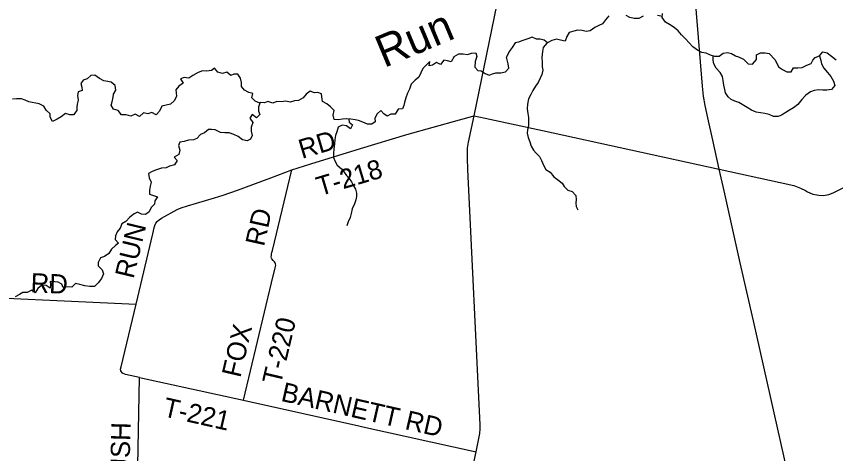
# Model space of a CAD drawing. Extents: x 0 to 34, y 0 to 22.
# Drawn here: x 5.454 to 6.665, y 16.759 to 17.405 of the extents above; entities that cross this region are included whole.
import ezdxf

# ---------------------------------------------------------------- set-up
doc = ezdxf.new("R2010")
doc.units = 0
for name, color, linetype in [('GM_X_County_Road', 7, 'Continuous'), ('GM_X_Minor_River', 7, 'Continuous'), ('GM_X_Minor_River_Text', 7, 'Continuous'), ('GM_X_State_Route', 7, 'Continuous'), ('GM_X_Township_Road', 7, 'Continuous'), ('GM_X_Township_Road_Text', 7, 'Continuous')]:
    doc.layers.add(name, color=color, linetype=linetype)

msp = doc.modelspace()

# ---------------------------------------------------------------- linework, layer by layer
at = {"layer": 'GM_X_County_Road'}
for points in [[(6.1307, 17.258), (6.1985, 17.587), (6.2136, 17.6635), (6.2224, 17.7072), (6.2442, 17.8087), (6.2516, 17.8417), (6.2554, 17.8549), (6.2601, 17.8673), (6.2642, 17.8772), (6.2722, 17.8957), (6.2747, 17.903), (6.2764, 17.9148), (6.2769, 17.9275), (6.2777, 17.9448), (6.2789, 17.9581), (6.2811, 17.9712), (6.2889, 18.0109), (6.2907, 18.0162)], [(6.1336, 16.7611), (6.1391, 16.7885), (6.1398, 16.7953), (6.1398, 16.8013), (6.1216, 17.1785), (6.1208, 17.1955), (6.1208, 17.2043), (6.1212, 17.2101), (6.1225, 17.2189), (6.1307, 17.258)], [(5.9984, 16.124), (6.0142, 16.2003), (6.0675, 16.4491), (6.1282, 16.7363), (6.1336, 16.7611)]]:
    msp.add_lwpolyline(points, dxfattribs=at)
at = {"layer": 'GM_X_Minor_River'}
msp.add_line((6.6413, 17.3466), (6.6433, 17.34), dxfattribs=at)
for points in [[(6.3301, 17.4058), (6.325, 17.4001), (6.3206, 17.3941), (6.3153, 17.3918), (6.3091, 17.3885), (6.3024, 17.3836), (6.2966, 17.3829), (6.2903, 17.3842), (6.2837, 17.3845), (6.2782, 17.3834), (6.2714, 17.3811), (6.2678, 17.3753), (6.2653, 17.3683), (6.2583, 17.3697), (6.2523, 17.3714), (6.2455, 17.3695), (6.2381, 17.3654), (6.2327, 17.359), (6.2319, 17.3531), (6.2308, 17.3445)], [(6.3806, 17.4054), (6.3742, 17.4021), (6.3674, 17.4019), (6.3609, 17.4033), (6.3553, 17.4066)], [(6.409, 17.4051), (6.402, 17.4062)], [(6.5293, 17.3414), (6.5222, 17.3448), (6.5173, 17.3463), (6.5112, 17.3498), (6.505, 17.3513), (6.499, 17.3501), (6.4927, 17.3459), (6.4865, 17.3456), (6.4802, 17.3475), (6.4736, 17.3506), (6.4672, 17.3518), (6.461, 17.3549), (6.4542, 17.3598), (6.4484, 17.3659), (6.443, 17.3717), (6.4375, 17.378), (6.4323, 17.3839), (6.4262, 17.3886), (6.4197, 17.3929), (6.4136, 17.3963), (6.4089, 17.4034), (6.409, 17.4092)], [(6.2392, 17.3661), (6.2345, 17.3698), (6.2283, 17.3712), (6.2232, 17.3714), (6.2164, 17.3741), (6.2101, 17.3719), (6.2029, 17.3693), (6.1965, 17.3668), (6.1916, 17.3661), (6.187, 17.3593), (6.1826, 17.3529), (6.1786, 17.345)], [(6.1015, 17.3459), (6.1081, 17.3498), (6.1144, 17.3497), (6.1208, 17.3489), (6.127, 17.3506), (6.1331, 17.3511), (6.1349, 17.3456)], [(6.5482, 17.3412), (6.5483, 17.348), (6.5542, 17.3512), (6.5611, 17.351), (6.5668, 17.35), (6.5755, 17.341)], [(6.6312, 17.3403), (6.6348, 17.3442), (6.6413, 17.3466), (6.6462, 17.3525), (6.6524, 17.3513), (6.6588, 17.3463), (6.666, 17.3406)], [(6.1015, 17.3459), (6.097, 17.3378), (6.0916, 17.3395), (6.0859, 17.3405), (6.0809, 17.3341), (6.0753, 17.3369), (6.0694, 17.333), (6.0641, 17.3319), (6.0654, 17.3383), (6.0605, 17.3336), (6.0551, 17.3279), (6.0521, 17.3217), (6.049, 17.3152), (6.0435, 17.3109), (6.0378, 17.305), (6.0351, 17.2976), (6.0323, 17.2916), (6.0298, 17.2847), (6.0279, 17.2779), (6.0267, 17.2732), (6.025, 17.2683), (6.0183, 17.2677), (6.0143, 17.2605), (6.0075, 17.2604), (6.0024, 17.2575), (5.9975, 17.261), (5.9928, 17.2661), (5.9874, 17.2608), (5.984, 17.2546), (5.9847, 17.2494), (5.9794, 17.2455), (5.9732, 17.2455), (5.9664, 17.2489), (5.9597, 17.251), (5.9548, 17.2522), (5.9486, 17.2532), (5.9425, 17.2534), (5.9365, 17.2532), (5.93, 17.2523), (5.9238, 17.2525), (5.9225, 17.2591), (5.924, 17.266), (5.9187, 17.2713), (5.9129, 17.2759), (5.9066, 17.2793), (5.9057, 17.2859), (5.905, 17.2907), (5.8999, 17.2926), (5.8947, 17.2922), (5.8885, 17.2943), (5.8824, 17.2902), (5.8779, 17.2847), (5.8712, 17.2809), (5.8651, 17.2802), (5.8587, 17.2783), (5.8526, 17.2799), (5.8458, 17.2789), (5.8392, 17.2793), (5.8333, 17.2769), (5.8261, 17.2792), (5.821, 17.2773), (5.8146, 17.2775), (5.8119, 17.2715), (5.8122, 17.2648), (5.8143, 17.2601), (5.809, 17.2552), (5.8026, 17.2599), (5.7991, 17.2548), (5.8035, 17.248), (5.8013, 17.2413), (5.8011, 17.2356), (5.803, 17.2288), (5.8001, 17.2233), (5.7952, 17.2209), (5.7886, 17.2224), (5.7822, 17.2277), (5.7759, 17.2306), (5.7687, 17.2331), (5.7625, 17.2331), (5.756, 17.2333), (5.7481, 17.2375), (5.7428, 17.2379), (5.7381, 17.2377), (5.7322, 17.233), (5.7263, 17.2306), (5.7212, 17.2245), (5.716, 17.2226), (5.7085, 17.2219), (5.7024, 17.22), (5.6959, 17.2189), (5.694, 17.214), (5.6957, 17.2075), (5.6942, 17.2009), (5.6877, 17.1967), (5.692, 17.192), (5.688, 17.1854), (5.6808, 17.1835), (5.6757, 17.181), (5.6689, 17.1807), (5.6615, 17.178), (5.6549, 17.1758)], [(6.1349, 17.3456), (6.1322, 17.3385), (6.1317, 17.3299), (6.1362, 17.325), (6.1411, 17.3244), (6.147, 17.3207), (6.1532, 17.3181), (6.158, 17.3203), (6.1631, 17.3218), (6.1703, 17.3216), (6.1771, 17.3229), (6.1819, 17.3286), (6.1813, 17.335), (6.1786, 17.345)], [(6.2308, 17.3445), (6.2312, 17.3373), (6.2315, 17.3307), (6.2322, 17.3257), (6.2309, 17.3193), (6.2286, 17.3138), (6.2255, 17.3074), (6.2217, 17.3019), (6.2174, 17.2954), (6.2145, 17.2896), (6.2111, 17.283), (6.2097, 17.2752), (6.2093, 17.2684), (6.2104, 17.2615), (6.2113, 17.2556), (6.2113, 17.2509), (6.2113, 17.2439), (6.2095, 17.2374), (6.209, 17.2325), (6.2105, 17.2259), (6.2129, 17.2194), (6.2151, 17.2133), (6.2183, 17.2074), (6.2225, 17.2027), (6.2274, 17.1977), (6.2302, 17.1918), (6.2334, 17.1852), (6.2366, 17.1789), (6.2434, 17.1745), (6.2487, 17.1679), (6.2542, 17.1637), (6.2608, 17.1583), (6.264, 17.1534), (6.2691, 17.1481), (6.2757, 17.146), (6.2813, 17.1404), (6.2815, 17.1342), (6.2811, 17.1289), (6.2815, 17.1241), (6.2841, 17.1192)], [(6.6433, 17.34), (6.6441, 17.335), (6.6475, 17.3284), (6.6532, 17.3219), (6.6581, 17.316), (6.662, 17.3092), (6.6641, 17.3027), (6.6589, 17.2972), (6.6521, 17.2959), (6.646, 17.2961), (6.6396, 17.2965), (6.6332, 17.2956), (6.6278, 17.2937), (6.6212, 17.2886), (6.6149, 17.2822), (6.609, 17.2748), (6.6029, 17.2697), (6.5967, 17.2662), (6.5915, 17.2631), (6.5851, 17.259), (6.5803, 17.2571), (6.5733, 17.2569), (6.5667, 17.2598), (6.5605, 17.2615), (6.554, 17.2625), (6.5474, 17.2635), (6.5406, 17.2666), (6.5342, 17.2704), (6.527, 17.2746), (6.5221, 17.2776), (6.516, 17.2797), (6.5109, 17.2824), (6.506, 17.286), (6.5024, 17.2919), (6.5015, 17.297), (6.4998, 17.3035), (6.4987, 17.3103), (6.4978, 17.3164), (6.4946, 17.3221), (6.4886, 17.3286), (6.4852, 17.3348), (6.484, 17.3402), (6.4839, 17.3464)], [(6.5293, 17.3414), (6.5358, 17.3347), (6.542, 17.3344), (6.5482, 17.3412)], [(6.5755, 17.341), (6.5806, 17.3307), (6.5865, 17.3263), (6.5927, 17.3229), (6.5994, 17.323), (6.6028, 17.3291), (6.609, 17.3289), (6.6157, 17.3296), (6.6223, 17.333), (6.629, 17.3354), (6.6312, 17.3403)], [(5.8143, 17.2769), (5.8074, 17.2798), (5.8023, 17.2848), (5.8038, 17.2908), (5.798, 17.2927), (5.7913, 17.296), (5.7868, 17.3013), (5.7872, 17.3072), (5.7853, 17.3135), (5.7814, 17.3194), (5.7759, 17.3196), (5.7711, 17.3175), (5.7651, 17.3224), (5.759, 17.3208), (5.7522, 17.3227), (5.7473, 17.3284), (5.7426, 17.325), (5.7359, 17.3239), (5.7293, 17.3244), (5.7229, 17.322), (5.7153, 17.3175), (5.7094, 17.3135), (5.7022, 17.3145), (5.6969, 17.3126), (5.701, 17.3065), (5.6944, 17.302), (5.6898, 17.2965), (5.6902, 17.2918), (5.6911, 17.287), (5.6882, 17.2806), (5.6821, 17.2751), (5.6757, 17.2738), (5.6693, 17.2723), (5.6658, 17.2651), (5.6607, 17.2596), (5.6543, 17.263), (5.6488, 17.2612), (5.6421, 17.2623), (5.6362, 17.2572), (5.6296, 17.2603), (5.6234, 17.2574), (5.6167, 17.2596), (5.6097, 17.2594), (5.6046, 17.2658), (5.5976, 17.2678), (5.5944, 17.274), (5.5958, 17.2788), (5.5975, 17.2854), (5.5977, 17.2901), (5.6012, 17.296), (5.6002, 17.3028), (5.5946, 17.3076), (5.5893, 17.3086), (5.5836, 17.3099), (5.577, 17.3132), (5.5704, 17.3181), (5.5643, 17.3176), (5.559, 17.3126), (5.5531, 17.311), (5.5495, 17.3058), (5.5508, 17.3005), (5.5515, 17.2956), (5.5455, 17.2933), (5.5447, 17.2882), (5.5454, 17.281), (5.5441, 17.2753), (5.5435, 17.2706), (5.5434, 17.2657), (5.5389, 17.2596), (5.5332, 17.2594), (5.5271, 17.2617), (5.5203, 17.2564), (5.5144, 17.2532), (5.5076, 17.2498), (5.5042, 17.2561), (5.5044, 17.2612), (5.4984, 17.2662), (5.495, 17.2723), (5.4882, 17.2759), (5.4829, 17.2768), (5.4778, 17.2776), (5.4728, 17.2788), (5.4674, 17.2811), (5.4621, 17.283), (5.4545, 17.2832), (5.4488, 17.2828)], [(6.2206, 17.3122), (6.2207, 17.3123)], [(5.9457, 17.2533), (5.9461, 17.2486), (5.9512, 17.2446), (5.9483, 17.2386), (5.9423, 17.2433), (5.9357, 17.2443), (5.93, 17.2411), (5.9277, 17.2345), (5.9258, 17.2288), (5.925, 17.2231), (5.9246, 17.2165), (5.9236, 17.2091), (5.9228, 17.2024), (5.9232, 17.1965), (5.9254, 17.1903), (5.9284, 17.185), (5.9348, 17.1796), (5.9386, 17.1747), (5.942, 17.1699), (5.946, 17.1652), (5.9495, 17.1602), (5.952, 17.1555), (5.9554, 17.1494), (5.9567, 17.1437), (5.9568, 17.1388), (5.9559, 17.1338), (5.9541, 17.1278), (5.9507, 17.1206), (5.949, 17.1136), (5.9476, 17.1077), (5.9446, 17.1014), (5.9427, 17.0952)], [(5.6549, 17.1758), (5.6495, 17.173), (5.6503, 17.1663), (5.6533, 17.1599), (5.6519, 17.154), (5.6511, 17.1483), (5.6509, 17.1422), (5.657, 17.1403), (5.6629, 17.1384), (5.659, 17.1322), (5.6585, 17.1274), (5.6535, 17.1225), (5.6506, 17.1159), (5.6451, 17.1123), (5.6391, 17.1127), (5.6334, 17.1155), (5.6285, 17.1129), (5.6218, 17.1084), (5.6159, 17.1016), (5.6102, 17.0984), (5.6076, 17.0921), (5.6032, 17.0866), (5.6009, 17.0806), (5.6005, 17.0751), (5.6054, 17.0699), (5.6006, 17.0663), (5.5947, 17.0607), (5.5907, 17.0546), (5.5845, 17.0501), (5.5786, 17.048), (5.5752, 17.0412), (5.5753, 17.0364), (5.5812, 17.0305), (5.5829, 17.0243), (5.58, 17.0175), (5.575, 17.0112), (5.5695, 17.0059), (5.5627, 17.0058), (5.5557, 17.0069), (5.5483, 17.0085), (5.5417, 17.01), (5.536, 17.0049), (5.5294, 17.0051), (5.5235, 17.0042), (5.5214, 17.0091), (5.5159, 17.0123), (5.5112, 17.0124), (5.5042, 17.0131), (5.5046, 17.008), (5.5042, 17.0033), (5.4985, 17.0071), (5.4919, 17.0075), (5.4858, 17.0026), (5.4823, 16.9965), (5.4769, 17.0003), (5.4702, 16.9967), (5.464, 16.9968), (5.4589, 16.9937), (5.4524, 16.9904)]]:
    msp.add_lwpolyline(points, dxfattribs=at)
at = {"layer": 'GM_X_State_Route'}
for points in [[(6.493, 17.1792), (6.4834, 17.2222), (6.4761, 17.2552), (6.4722, 17.2734), (6.47, 17.2871), (6.4683, 17.302), (6.4533, 17.4821), (6.4414, 17.6341), (6.4402, 17.6452), (6.4384, 17.6546), (6.4354, 17.6644), (6.4276, 17.6869), (6.4176, 17.7158), (6.4109, 17.7349), (6.4049, 17.7506), (6.2907, 18.0162), (6.2726, 18.0581), (6.263, 18.0811), (6.2592, 18.0916), (6.2574, 18.0987), (6.2563, 18.1035), (6.2552, 18.1144)], [(6.866, 15.5217), (6.7711, 15.9427), (6.7648, 15.9704), (6.753, 16.0241), (6.743, 16.0689), (6.7354, 16.1024), (6.7219, 16.1619), (6.7041, 16.2402), (6.6919, 16.2947), (6.6496, 16.4835), (6.5435, 16.9548), (6.5242, 17.0407), (6.5004, 17.1471), (6.493, 17.1792)]]:
    msp.add_lwpolyline(points, dxfattribs=at)
at = {"layer": 'GM_X_Township_Road'}
msp.add_line((5.9665, 16.7984), (6.1336, 16.7611), dxfattribs=at)
for points in [[(5.663, 17.1023), (5.6651, 17.1042), (5.6689, 17.1068), (5.6917, 17.1195), (5.6976, 17.122), (5.7072, 17.1249), (5.7472, 17.1369), (5.7599, 17.1408), (5.7809, 17.1482), (5.8302, 17.1665), (5.8616, 17.1781), (5.8897, 17.1872), (5.9631, 17.2099), (6.0312, 17.2304), (6.1091, 17.252), (6.1288, 17.2575), (6.1307, 17.258)], [(6.1307, 17.258), (6.1539, 17.253), (6.2316, 17.2361), (6.493, 17.1792)], [(5.7898, 16.8375), (5.8311, 17.0109), (5.8367, 17.0332), (5.8375, 17.037), (5.8374, 17.0392), (5.8368, 17.0408), (5.8358, 17.0423), (5.834, 17.0442), (5.832, 17.0466), (5.8315, 17.0477), (5.831, 17.0497), (5.8311, 17.0516), (5.8314, 17.054), (5.8317, 17.0561), (5.8326, 17.059), (5.8616, 17.1781)], [(6.493, 17.1792), (6.5829, 17.1595), (6.6032, 17.155), (6.6129, 17.1511), (6.6203, 17.1474)], [(6.6203, 17.1474), (6.6235, 17.1457), (6.6315, 17.1423), (6.6403, 17.1405), (6.6469, 17.1401), (6.6548, 17.1415), (6.6614, 17.1444), (6.7177, 17.1723)], [(5.6087, 16.881), (5.6082, 16.8837), (5.609, 16.887), (5.6315, 16.9795), (5.6558, 17.0835), (5.6569, 17.0882), (5.6575, 17.0909), (5.659, 17.0961), (5.6606, 17.0994), (5.6623, 17.1017), (5.663, 17.1023)], [(5.2191, 16.9701), (5.2235, 16.9706), (5.2421, 16.9748), (5.3126, 16.9912), (5.3194, 16.9926), (5.3244, 16.9931), (5.3326, 16.9933), (5.6315, 16.9795)], [(5.6362, 16.8713), (5.6155, 16.8754), (5.611, 16.8778), (5.6087, 16.881)], [(5.5685, 16.2208), (5.5694, 16.2257), (5.6161, 16.4362), (5.6282, 16.4916), (5.6297, 16.5051), (5.6304, 16.5525), (5.6316, 16.6139), (5.6336, 16.7405), (5.6362, 16.8713)], [(5.6362, 16.8713), (5.7898, 16.8375), (5.9606, 16.7997), (5.9665, 16.7984)]]:
    msp.add_lwpolyline(points, dxfattribs=at)

# ---------------------------------------------------------------- texts
at = {"layer": 'GM_X_Minor_River_Text'}
msp.add_text('Run', height=0.04735, rotation=22.6787, dxfattribs=at).set_placement((5.9977, 17.3286))
at = {"layer": 'GM_X_Township_Road_Text'}
for s, rotation, p in [('RD', 16.5575, (5.8763, 17.1943)), ('T-218', 16.564, (5.9027, 17.1392)), ('RD', 77.524, (5.8202, 17.0639)), ('RUN', 76.5169, (5.6273, 17.0161)), ('RD', 357.5314, (5.4749, 16.9972)), ('FOX', 76.8763, (5.7852, 16.8698)), ('T-220', 76.712, (5.845, 16.8593)), ('BARNETT RD', 347.1618, (5.844, 16.8368)), ('T-221', 347.3191, (5.6695, 16.8142)), ('BRUSH', 88.5576, (5.6199, 16.6717))]:
    msp.add_text(s, height=0.02841, rotation=rotation, dxfattribs=at).set_placement(p)

doc.saveas('drawing.dxf')
